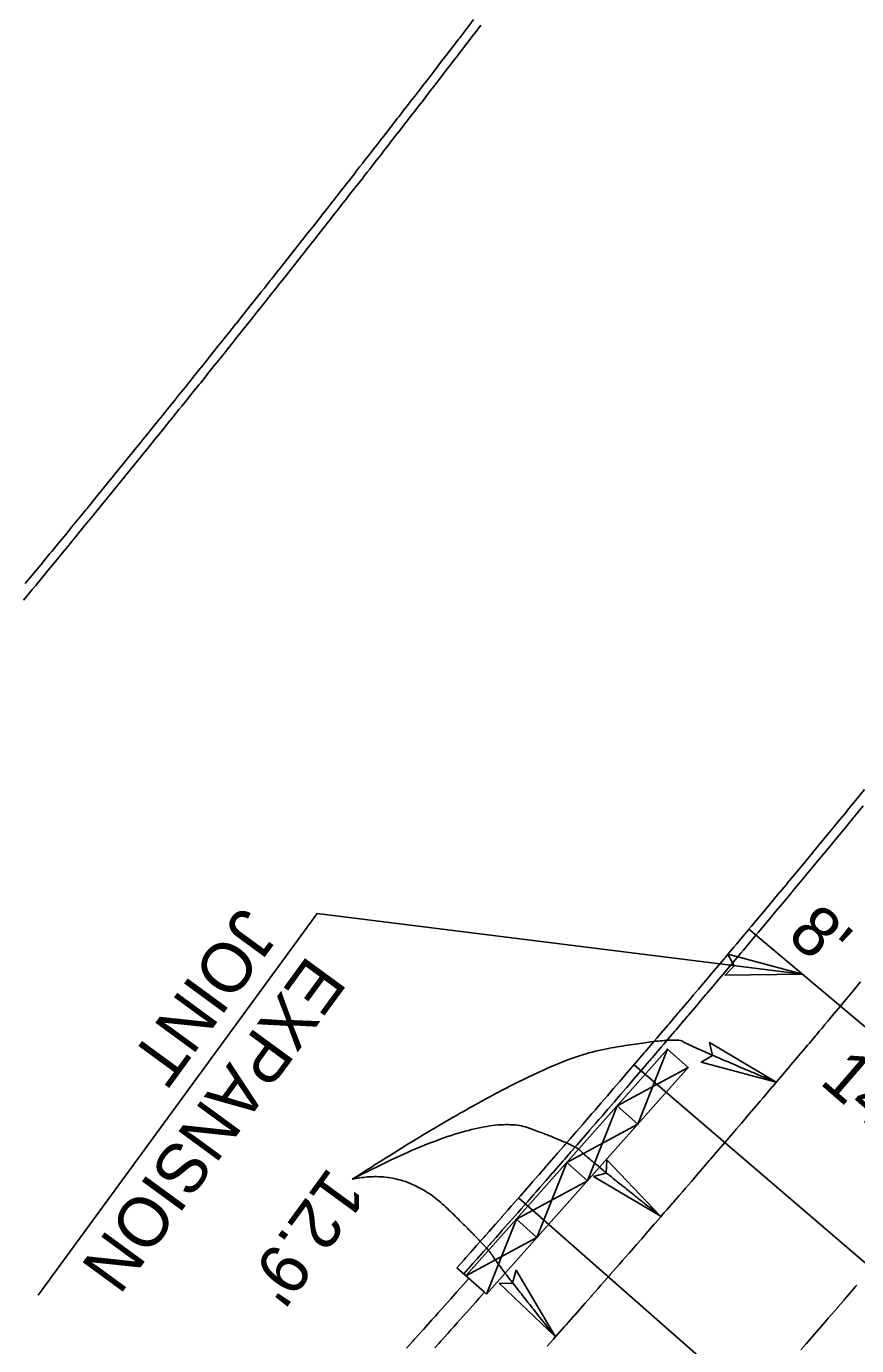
# Model space of a CAD drawing. Extents: x 2145147 to 2158018, y 137519 to 148068.
# Drawn here: x 2150367 to 2150427.2, y 143853.5 to 143949.1 of the extents above; entities that cross this region are included whole.
import ezdxf

# ---------------------------------------------------------------- set-up
doc = ezdxf.new("R2010")
doc.units = 0
for name, color, linetype in [('PR_Align_Service_C_Leader', 7, 'Continuous'), ('PR_Align_Service_C_Txt', 7, 'Continuous'), ('PR_Arrows', 7, 'Continuous'), ('PR_Dimensions', 7, 'Continuous'), ('PR_Joint_Contraction', 7, 'Continuous'), ('PR_Joint_Isolation', 7, 'Continuous'), ('PR_Joint_Long', 7, 'Continuous'), ('PR_Phasing_Pavement_1', 7, 'Continuous'), ('PR_Road_Concrete', 7, 'Continuous')]:
    doc.layers.add(name, color=color, linetype=linetype)

msp = doc.modelspace()

# ---------------------------------------------------------------- linework, layer by layer
at = {"layer": 'PR_Align_Service_C_Leader'}
msp.add_lwpolyline([(2150423.308, 143880.418), (2150388.101, 143884.832), (2150367.87, 143857.158)], dxfattribs=at)
at = {"layer": 'PR_Arrows'}
msp.add_lwpolyline([(2150423.308, 143880.418), (2150417.695, 143880.367), (2150418.361, 143881.038), (2150417.894, 143881.887)], close=True, dxfattribs=at)
at = {"layer": 'PR_Dimensions'}
for points in [[(2150421.39, 143872.592), (2150415.971, 143874.056), (2150416.793, 143874.523), (2150416.573, 143875.466)], [(2150412.994, 143862.907), (2150408.163, 143865.769), (2150409.081, 143865.998), (2150409.121, 143866.966)], [(2150405.388, 143854.137), (2150401.329, 143858.015), (2150402.274, 143858.031), (2150402.532, 143858.965)]]:
    msp.add_lwpolyline(points, close=True, dxfattribs=at)
for points in [[(2150390.653, 143865.562), (2150403.941, 143874.124), (2150414.113, 143875.894), (2150415.093, 143875.237), (2150421.39, 143872.592)], [(2150390.653, 143865.562), (2150400.083, 143870.515), (2150406.865, 143868.037), (2150407.633, 143867.141), (2150412.994, 143862.907)], [(2150390.653, 143865.562), (2150394.478, 143866.412), (2150400.576, 143860.518), (2150401.122, 143859.472), (2150405.388, 143854.137)]]:
    msp.add_open_spline(points, degree=2, dxfattribs=at)
at = {"layer": 'PR_Joint_Contraction'}
for p, q in [((2150432.093, 143855.849), (2150411.095, 143873.864)), ((2150423.513, 143845.961), (2150402.719, 143864.212))]:
    msp.add_line(p, q, dxfattribs=at)
at = {"layer": 'PR_Joint_Isolation'}
msp.add_line((2150440.597, 143865.876), (2150419.424, 143883.685), dxfattribs=at)
at = {"layer": 'PR_Joint_Long'}
for points in [[(2150427.526, 143879.862), (2150426.886, 143879.096), (2150426.245, 143878.331), (2150426.04, 143878.086), (2150426.038, 143878.084), (2150425.604, 143877.566), (2150425.594, 143877.554), (2150425.148, 143877.024), (2150424.962, 143876.802), (2150424.703, 143876.494), (2150424.53, 143876.289), (2150424.319, 143876.038), (2150424.257, 143875.965), (2150423.811, 143875.436), (2150423.675, 143875.275), (2150423.365, 143874.907), (2150423.031, 143874.512), (2150422.918, 143874.379), (2150422.471, 143873.85), (2150422.386, 143873.751), (2150422.023, 143873.322), (2150421.741, 143872.989), (2150421.576, 143872.795), (2150421.128, 143872.267), (2150421.095, 143872.228), (2150420.679, 143871.74), (2150420.448, 143871.468), (2150420.231, 143871.213), (2150420.142, 143871.108), (2150419.8, 143870.708), (2150419.782, 143870.687), (2150419.332, 143870.16), (2150419.152, 143869.949), (2150418.883, 143869.634), (2150418.503, 143869.19), (2150418.433, 143869.108), (2150417.983, 143868.582), (2150417.854, 143868.432), (2150417.532, 143868.057), (2150417.204, 143867.674), (2150417.082, 143867.532), (2150416.63, 143867.007), (2150416.553, 143866.918), (2150416.179, 143866.483), (2150415.901, 143866.161), (2150415.727, 143865.959), (2150415.722, 143865.954), (2150415.275, 143865.435), (2150415.249, 143865.406), (2150414.822, 143864.911), (2150414.596, 143864.65), (2150414.37, 143864.388), (2150413.943, 143863.895), (2150413.917, 143863.865), (2150413.463, 143863.342), (2150413.289, 143863.141), (2150413.009, 143862.82), (2150412.634, 143862.388), (2150412.555, 143862.298), (2150412.101, 143861.775), (2150411.979, 143861.635), (2150411.646, 143861.254), (2150411.322, 143860.882), (2150411.272, 143860.825), (2150411.191, 143860.732), (2150410.736, 143860.211), (2150410.666, 143860.131), (2150410.28, 143859.69), (2150410.008, 143859.38), (2150409.825, 143859.17), (2150409.368, 143858.649), (2150409.351, 143858.629), (2150408.912, 143858.129), (2150408.692, 143857.879), (2150408.455, 143857.61), (2150408.032, 143857.129), (2150407.998, 143857.09), (2150407.54, 143856.571), (2150407.372, 143856.38), (2150407.082, 143856.052), (2150406.792, 143855.723), (2150406.712, 143855.632), (2150406.624, 143855.533), (2150406.165, 143855.014), (2150406.05, 143854.884), (2150405.707, 143854.497), (2150405.388, 143854.137), (2150405.248, 143853.979), (2150404.788, 143853.461)], [(2150427.244, 143857.878), (2150427.164, 143857.785), (2150426.786, 143857.346), (2150426.505, 143857.02), (2150426.329, 143856.816), (2150426.322, 143856.808), (2150425.872, 143856.286), (2150425.844, 143856.254), (2150425.413, 143855.755), (2150425.184, 143855.49), (2150424.954, 143855.225), (2150424.524, 143854.728), (2150424.495, 143854.694), (2150424.038, 143854.167), (2150423.86, 143853.963), (2150423.577, 143853.637), (2150423.198, 143853.201)]]:
    msp.add_lwpolyline(points, dxfattribs=at)
at = {"layer": 'PR_Phasing_Pavement_1'}
for points in [[(2150366.803, 143907.533), (2150367.144, 143907.946), (2150367.446, 143908.311), (2150367.669, 143908.581), (2150367.696, 143908.614), (2150368.088, 143909.09), (2150368.193, 143909.217), (2150368.717, 143909.853), (2150368.73, 143909.869), (2150369.241, 143910.49), (2150369.371, 143910.649), (2150369.764, 143911.126), (2150370.012, 143911.429), (2150370.287, 143911.763), (2150370.653, 143912.209), (2150370.809, 143912.401), (2150371.292, 143912.99), (2150371.331, 143913.038), (2150371.853, 143913.676), (2150371.931, 143913.772), (2150372.375, 143914.314), (2150372.568, 143914.552), (2150372.57, 143914.554), (2150372.896, 143914.953), (2150373.208, 143915.336), (2150373.416, 143915.592), (2150373.846, 143916.119), (2150373.937, 143916.231), (2150374.456, 143916.87), (2150374.482, 143916.902), (2150374.976, 143917.51), (2150375.119, 143917.686), (2150375.495, 143918.15), (2150375.755, 143918.47), (2150376.014, 143918.79), (2150376.39, 143919.255), (2150376.533, 143919.431), (2150377.025, 143920.04), (2150377.051, 143920.072), (2150377.409, 143920.515), (2150377.568, 143920.713), (2150377.659, 143920.825), (2150378.086, 143921.354), (2150378.293, 143921.611), (2150378.603, 143921.996), (2150378.926, 143922.397), (2150379.12, 143922.638), (2150379.558, 143923.184), (2150379.636, 143923.28), (2150380.152, 143923.923), (2150380.19, 143923.971), (2150380.667, 143924.566), (2150380.822, 143924.759), (2150381.183, 143925.209), (2150381.453, 143925.547), (2150381.697, 143925.853), (2150382.083, 143926.336), (2150382.212, 143926.497), (2150382.218, 143926.505), (2150382.713, 143927.125), (2150382.726, 143927.141), (2150383.24, 143927.785), (2150383.342, 143927.914), (2150383.753, 143928.43), (2150383.971, 143928.704), (2150384.266, 143929.075), (2150384.599, 143929.494), (2150384.779, 143929.72), (2150385.227, 143930.285), (2150385.291, 143930.366), (2150385.803, 143931.012), (2150385.854, 143931.076), (2150386.314, 143931.658), (2150386.48, 143931.868), (2150386.825, 143932.304), (2150386.995, 143932.519), (2150387.106, 143932.66), (2150387.336, 143932.951), (2150387.732, 143933.452), (2150387.847, 143933.598), (2150388.357, 143934.245), (2150388.866, 143934.893), (2150388.981, 143935.039), (2150389.376, 143935.541), (2150389.605, 143935.832), (2150389.885, 143936.189), (2150390.228, 143936.627), (2150390.393, 143936.838), (2150390.851, 143937.421), (2150390.901, 143937.486), (2150391.409, 143938.135), (2150391.473, 143938.216), (2150391.741, 143938.559), (2150391.917, 143938.785), (2150392.094, 143939.012), (2150392.424, 143939.434), (2150392.715, 143939.808), (2150392.93, 143940.084), (2150393.336, 143940.604), (2150393.437, 143940.734), (2150393.943, 143941.385), (2150393.955, 143941.401), (2150394.448, 143942.036), (2150394.575, 143942.199), (2150394.954, 143942.687), (2150395.193, 143942.996), (2150395.459, 143943.338), (2150395.812, 143943.794), (2150395.963, 143943.99), (2150396.429, 143944.593), (2150396.454, 143944.624), (2150396.467, 143944.642), (2150396.971, 143945.294), (2150397.046, 143945.392), (2150397.474, 143945.947), (2150397.663, 143946.191), (2150397.977, 143946.599), (2150398.279, 143946.991), (2150398.48, 143947.253), (2150398.894, 143947.792), (2150398.982, 143947.906), (2150399.484, 143948.56), (2150399.509, 143948.592), (2150399.986, 143949.214)], [(2150366.931, 143908.736), (2150367.154, 143909.006), (2150367.181, 143909.039), (2150367.573, 143909.514), (2150367.678, 143909.642), (2150368.202, 143910.277), (2150368.215, 143910.293), (2150368.725, 143910.914), (2150368.856, 143911.073), (2150369.248, 143911.55), (2150369.496, 143911.852), (2150369.771, 143912.187), (2150370.136, 143912.633), (2150370.293, 143912.824), (2150370.776, 143913.413), (2150370.815, 143913.461), (2150371.336, 143914.099), (2150371.414, 143914.194), (2150371.857, 143914.737), (2150372.051, 143914.974), (2150372.053, 143914.976), (2150372.378, 143915.375), (2150372.69, 143915.758), (2150372.899, 143916.013), (2150373.328, 143916.54), (2150373.419, 143916.652), (2150373.938, 143917.291), (2150373.964, 143917.323), (2150374.458, 143917.931), (2150374.6, 143918.107), (2150374.977, 143918.57), (2150375.236, 143918.89), (2150375.495, 143919.21), (2150375.871, 143919.675), (2150376.014, 143919.851), (2150376.506, 143920.459), (2150376.531, 143920.491), (2150376.89, 143920.935), (2150377.049, 143921.132), (2150377.139, 143921.244), (2150377.566, 143921.773), (2150377.773, 143922.03), (2150378.083, 143922.415), (2150378.406, 143922.816), (2150378.599, 143923.057), (2150379.038, 143923.602), (2150379.115, 143923.699), (2150379.631, 143924.341), (2150379.67, 143924.389), (2150380.146, 143924.984), (2150380.301, 143925.176), (2150380.661, 143925.627), (2150380.932, 143925.964), (2150381.176, 143926.27), (2150381.562, 143926.752), (2150381.69, 143926.913), (2150381.696, 143926.921), (2150382.191, 143927.541), (2150382.204, 143927.557), (2150382.717, 143928.201), (2150382.82, 143928.33), (2150383.231, 143928.846), (2150383.449, 143929.12), (2150383.743, 143929.49), (2150384.076, 143929.91), (2150384.256, 143930.135), (2150384.704, 143930.7), (2150384.768, 143930.781), (2150385.279, 143931.426), (2150385.331, 143931.491), (2150385.791, 143932.072), (2150385.957, 143932.282), (2150386.302, 143932.718), (2150386.471, 143932.933), (2150386.582, 143933.074), (2150386.812, 143933.365), (2150387.208, 143933.866), (2150387.322, 143934.011), (2150387.832, 143934.658), (2150388.342, 143935.306), (2150388.456, 143935.451), (2150388.851, 143935.953), (2150389.08, 143936.245), (2150389.359, 143936.601), (2150389.703, 143937.039), (2150389.868, 143937.249), (2150390.325, 143937.833), (2150390.376, 143937.898), (2150390.883, 143938.547), (2150390.947, 143938.628), (2150391.214, 143938.97), (2150391.39, 143939.196), (2150391.568, 143939.423), (2150391.897, 143939.845), (2150392.189, 143940.219), (2150392.404, 143940.495), (2150392.809, 143941.015), (2150392.91, 143941.145), (2150393.416, 143941.795), (2150393.428, 143941.811), (2150393.921, 143942.445), (2150394.047, 143942.608), (2150394.426, 143943.096), (2150394.666, 143943.405), (2150394.931, 143943.747), (2150395.284, 143944.203), (2150395.435, 143944.398), (2150395.901, 143945.001), (2150395.925, 143945.033), (2150395.939, 143945.05), (2150396.442, 143945.702), (2150396.518, 143945.8), (2150396.945, 143946.354), (2150397.134, 143946.599), (2150397.448, 143947.007), (2150397.75, 143947.398), (2150397.951, 143947.66), (2150398.365, 143948.198), (2150398.453, 143948.313), (2150398.954, 143948.966), (2150398.979, 143948.999), (2150399.456, 143949.62)]]:
    msp.add_lwpolyline(points, dxfattribs=at)
at = {"layer": 'PR_Road_Concrete'}
for p, q in [((2150411.365, 143869.562), (2150413.526, 143875.001)), ((2150415.021, 143873.671), (2150409.871, 143870.891)), ((2150407.71, 143865.453), (2150409.871, 143870.891)), ((2150409.871, 143870.891), (2150411.365, 143869.562)), ((2150411.365, 143869.562), (2150406.215, 143866.782)), ((2150404.054, 143861.343), (2150406.215, 143866.782)), ((2150406.215, 143866.782), (2150407.71, 143865.453)), ((2150407.71, 143865.453), (2150402.56, 143862.672)), ((2150402.56, 143862.672), (2150400.399, 143857.234)), ((2150402.56, 143862.672), (2150404.054, 143861.343)), ((2150404.054, 143861.343), (2150398.904, 143858.563)), ((2150398.247, 143859.147), (2150400.242, 143857.373))]:
    msp.add_line(p, q, dxfattribs=at)
for points in [[(2150427.819, 143893.815), (2150427.191, 143893.049), (2150426.562, 143892.284), (2150426.519, 143892.231), (2150425.933, 143891.518), (2150425.303, 143890.754), (2150424.672, 143889.99), (2150424.041, 143889.226), (2150423.409, 143888.463), (2150422.776, 143887.701), (2150422.225, 143887.038), (2150422.143, 143886.939), (2150421.509, 143886.178), (2150420.874, 143885.417), (2150420.239, 143884.657), (2150419.603, 143883.898), (2150419.399, 143883.655), (2150419.397, 143883.652), (2150418.966, 143883.139), (2150418.956, 143883.126), (2150418.514, 143882.6), (2150418.329, 143882.38), (2150418.072, 143882.075), (2150417.9, 143881.871), (2150417.691, 143881.622), (2150417.63, 143881.549), (2150417.187, 143881.024), (2150417.052, 143880.865), (2150416.744, 143880.5), (2150416.413, 143880.108), (2150416.301, 143879.975), (2150415.857, 143879.451), (2150415.773, 143879.352), (2150415.413, 143878.927), (2150415.132, 143878.596), (2150414.969, 143878.403), (2150414.524, 143877.88), (2150414.491, 143877.841), (2150414.079, 143877.357), (2150413.849, 143877.086), (2150413.634, 143876.834), (2150413.545, 143876.729), (2150413.207, 143876.332), (2150413.188, 143876.311), (2150412.742, 143875.789), (2150412.563, 143875.579), (2150412.296, 143875.266), (2150411.919, 143874.826), (2150411.85, 143874.745), (2150411.403, 143874.223), (2150411.275, 143874.074), (2150410.956, 143873.702), (2150410.63, 143873.322), (2150410.508, 143873.181), (2150410.061, 143872.66), (2150409.984, 143872.571), (2150409.612, 143872.14), (2150409.337, 143871.82), (2150409.164, 143871.619), (2150409.159, 143871.614), (2150408.715, 143871.099), (2150408.69, 143871.07), (2150408.266, 143870.58), (2150408.042, 143870.321), (2150407.817, 143870.06), (2150407.394, 143869.572), (2150407.367, 143869.541), (2150406.917, 143869.022), (2150406.744, 143868.823), (2150406.467, 143868.504), (2150406.095, 143868.075), (2150406.016, 143867.986), (2150405.566, 143867.467), (2150405.444, 143867.328), (2150405.114, 143866.95), (2150404.793, 143866.581), (2150404.743, 143866.525), (2150404.663, 143866.432), (2150404.211, 143865.915), (2150404.141, 143865.835), (2150403.759, 143865.398), (2150403.489, 143865.09), (2150403.306, 143864.881), (2150402.853, 143864.365), (2150402.836, 143864.345), (2150402.4, 143863.849), (2150402.182, 143863.6), (2150401.947, 143863.333), (2150401.528, 143862.857), (2150401.493, 143862.818), (2150401.039, 143862.302), (2150400.873, 143862.113), (2150400.585, 143861.787), (2150400.297, 143861.461), (2150400.217, 143861.371), (2150400.13, 143861.272), (2150399.675, 143860.758), (2150399.561, 143860.629), (2150399.22, 143860.244), (2150398.904, 143859.887), (2150398.764, 143859.73), (2150398.247, 143859.147)], [(2150427.706, 143892.626), (2150427.077, 143891.86), (2150427.034, 143891.808), (2150426.448, 143891.095), (2150425.817, 143890.33), (2150425.186, 143889.565), (2150424.554, 143888.801), (2150423.922, 143888.038), (2150423.289, 143887.275), (2150422.738, 143886.612), (2150422.655, 143886.513), (2150422.021, 143885.751), (2150421.386, 143884.99), (2150420.75, 143884.229), (2150420.114, 143883.469), (2150419.91, 143883.226), (2150419.908, 143883.224), (2150419.477, 143882.71), (2150419.466, 143882.698), (2150419.024, 143882.171), (2150418.839, 143881.951), (2150418.582, 143881.646), (2150418.41, 143881.442), (2150418.201, 143881.193), (2150418.139, 143881.12), (2150417.696, 143880.595), (2150417.562, 143880.435), (2150417.253, 143880.069), (2150416.922, 143879.678), (2150416.81, 143879.545), (2150416.366, 143879.02), (2150416.282, 143878.921), (2150415.921, 143878.496), (2150415.641, 143878.165), (2150415.477, 143877.972), (2150415.032, 143877.448), (2150414.999, 143877.409), (2150414.587, 143876.924), (2150414.357, 143876.654), (2150414.141, 143876.401), (2150414.053, 143876.297), (2150413.714, 143875.9), (2150413.695, 143875.878), (2150413.249, 143875.356), (2150413.07, 143875.146), (2150412.803, 143874.833), (2150412.426, 143874.392), (2150412.356, 143874.311), (2150411.909, 143873.789), (2150411.781, 143873.64), (2150411.462, 143873.268), (2150411.135, 143872.888), (2150411.014, 143872.746), (2150410.566, 143872.225), (2150410.489, 143872.136), (2150410.118, 143871.704), (2150409.842, 143871.385), (2150409.669, 143871.184), (2150409.664, 143871.179), (2150409.22, 143870.664), (2150409.194, 143870.634), (2150408.771, 143870.144), (2150408.546, 143869.884), (2150408.321, 143869.624), (2150407.897, 143869.135), (2150407.871, 143869.105), (2150407.421, 143868.585), (2150407.248, 143868.386), (2150406.97, 143868.067), (2150406.598, 143867.638), (2150406.519, 143867.548), (2150406.068, 143867.03), (2150405.947, 143866.89), (2150405.617, 143866.512), (2150405.295, 143866.143), (2150405.246, 143866.086), (2150405.165, 143865.994), (2150404.713, 143865.476), (2150404.643, 143865.397), (2150404.26, 143864.959), (2150403.99, 143864.651), (2150403.808, 143864.442), (2150403.355, 143863.925), (2150403.337, 143863.905), (2150402.901, 143863.409), (2150402.683, 143863.16), (2150402.448, 143862.893), (2150402.028, 143862.416), (2150401.994, 143862.377), (2150401.539, 143861.861), (2150401.373, 143861.672), (2150401.085, 143861.346), (2150400.797, 143861.02), (2150400.717, 143860.929), (2150400.63, 143860.831), (2150400.174, 143860.316), (2150400.06, 143860.187), (2150399.719, 143859.802), (2150399.403, 143859.445), (2150399.263, 143859.287), (2150398.746, 143858.704)], [(2150399.117, 143858.374), (2150398.722, 143857.93), (2150398.457, 143857.632), (2150398.265, 143857.416), (2150397.807, 143856.903), (2150397.797, 143856.892), (2150397.35, 143856.39), (2150397.137, 143856.152), (2150396.892, 143855.877), (2150396.688, 143855.649), (2150396.476, 143855.412), (2150396.433, 143855.365), (2150395.975, 143854.852), (2150395.815, 143854.674), (2150395.516, 143854.34), (2150395.153, 143853.935), (2150395.057, 143853.829), (2150394.597, 143853.317)], [(2150400.242, 143857.373), (2150399.847, 143856.929), (2150399.583, 143856.631), (2150399.39, 143856.414), (2150398.932, 143855.9), (2150398.922, 143855.889), (2150398.474, 143855.387), (2150398.261, 143855.148), (2150398.015, 143854.873), (2150397.812, 143854.645), (2150397.599, 143854.408), (2150397.556, 143854.36), (2150397.097, 143853.847), (2150396.937, 143853.668), (2150396.638, 143853.334)]]:
    msp.add_lwpolyline(points, dxfattribs=at)
msp.add_lwpolyline([(2150400.399, 143857.234), (2150415.021, 143873.671), (2150413.526, 143875.001), (2150398.904, 143858.563)], close=True, dxfattribs=at)

# ---------------------------------------------------------------- texts
at = {"layer": 'PR_Align_Service_C_Txt'}
for s, p in [('JOINT', (2150382.61, 143885.443)), ('EXPANSION', (2150387.454, 143881.902))]:
    msp.add_text(s, height=3.6, rotation=233.83041, dxfattribs=at).set_placement(p)
at = {"layer": 'PR_Dimensions'}
for s, rotation, p in [("8'", 319.1685, (2150422.091, 143883.045)), ("14'", 319.1685, (2150424.463, 143872.551)), ("12.9'", 233.87195, (2150388.972, 143866.564))]:
    msp.add_text(s, height=3.6, rotation=rotation, dxfattribs=at).set_placement(p)

doc.saveas('drawing.dxf')
